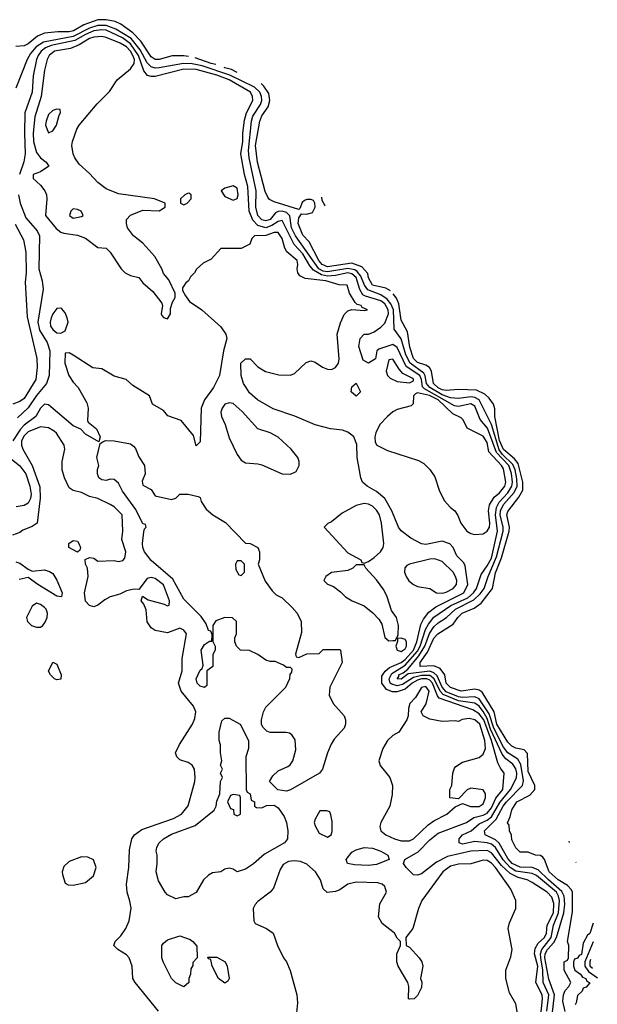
# Model space of a CAD drawing. Header units: inches. Extents: x 2380053 to 2584298, y 380219 to 546618.
# Tile 758 of 788: x 2563129 to 2565947, y 482263 to 487064. Entities that reach past the tile are written whole.
import ezdxf

# ---------------------------------------------------------------- set-up
doc = ezdxf.new("R2010")
doc.units = ezdxf.units.IN
doc.header["$MEASUREMENT"] = 0
doc.layers.add('C5468', color=7, linetype='Continuous')

msp = doc.modelspace()

# ---------------------------------------------------------------- linework, layer by layer
at = {"layer": 'C5468', "color": 2}
for points, elevation in [([(2563952.1, 486884.8), (2563930, 486888.6), (2563872, 486888), (2563810, 486869.8), (2563790, 486869.8), (2563770, 486882.4), (2563719, 486959), (2563680, 487000), (2563621.4, 487041.4), (2563594.8, 487054.8), (2563550, 487064), (2563510, 487062.5), (2563441.5, 487038.5), (2563391.9, 487010), (2563370, 487004), (2563315.3, 487004.8), (2563250, 486998), (2563216.2, 486983.8), (2563170, 486946.6), (2563150, 486936.3), (2563110, 486934)], 2), ([(2565726.8, 482210), (2565738.3, 482310), (2565710, 482386), (2565691.4, 482490), (2565693, 482510), (2565703.7, 482530), (2565735, 482565), (2565747.3, 482590), (2565783.7, 482710), (2565788.5, 482751.5), (2565785.7, 482790), (2565773.9, 482814), (2565708.2, 482870), (2565659.1, 482919.1), (2565630, 482929.9), (2565570, 482932.2), (2565530.9, 482950), (2565510, 482975.1), (2565468.4, 483048.4), (2565450, 483064.6), (2565400.5, 483090), (2565396.9, 483110), (2565454.1, 483165.9), (2565487.1, 483230), (2565503.4, 483250), (2565582.2, 483330), (2565586.7, 483353.3), (2565573.4, 483433.4), (2565558.9, 483458.9), (2565511, 483490), (2565490, 483516.8), (2565442, 483610), (2565419.8, 483679.8), (2565370, 483753.3), (2565350, 483762.2), (2565290, 483758.7), (2565270, 483762.7), (2565210, 483787.3), (2565189.6, 483809.6), (2565165.4, 483865.4), (2565150, 483880.2), (2565130, 483887.3), (2565024.8, 483875.2), (2564990, 483848.3), (2564969.8, 483850), (2564978, 483862), (2564978, 483870), (2565000.5, 483879.5), (2565022.7, 483897.3), (2565077, 483963), (2565105.4, 484010), (2565128.1, 484071.9), (2565150, 484104), (2565170, 484124), (2565210.6, 484149.4), (2565255.4, 484190), (2565345, 484235), (2565375.8, 484264.2), (2565395, 484290), (2565414.3, 484350), (2565455.4, 484444.6), (2565487.3, 484570), (2565487.3, 484590), (2565473.1, 484650), (2565474.7, 484670), (2565490, 484700.2), (2565541.5, 484758.5), (2565555.7, 484790), (2565554.3, 484825.7), (2565545.8, 484870), (2565535.2, 484895.2), (2565483.8, 484943.9), (2565467.4, 484967.4), (2565430.8, 485090.8), (2565369.9, 485209.9), (2565350, 485222.5), (2565330, 485225.7), (2565270, 485217.2), (2565250, 485218.4), (2565230, 485220.2), (2565190, 485235), (2565130, 485270.7), (2565114, 485290), (2565107.9, 485327.9), (2565101.2, 485341.2), (2565033.2, 485390), (2565013.6, 485430), (2564990, 485507.6), (2564955.2, 485555.2), (2564951.8, 485650), (2564939.1, 485679.1), (2564920.9, 485700.9), (2564890, 485721.9), (2564826.8, 485746.8), (2564810.6, 485770), (2564793, 485813.1), (2564775.8, 485835.8), (2564763.8, 485843.8), (2564730, 485851.5), (2564630, 485834.2), (2564610, 485838), (2564588.3, 485850), (2564474.1, 486010), (2564455.4, 486050), (2564447.4, 486107.4), (2564430, 486124.1), (2564410, 486129.8), (2564390, 486128.6), (2564376.9, 486123.1), (2564350.1, 486089.9), (2564330, 486082.8), (2564310, 486088.7), (2564291.2, 486110), (2564281.2, 486150), (2564282.2, 486230), (2564248.1, 486390), (2564245.9, 486425.9), (2564259.9, 486570), (2564266.6, 486593.4), (2564303.5, 486650), (2564309.8, 486670), (2564308.8, 486690), (2564300.3, 486710), (2564274.8, 486734.8), (2564154.2, 486794.2), (2564018.5, 486838.5), (2563970, 486848.7), (2563928.7, 486851.2), (2563810, 486829), (2563790, 486828.1), (2563770, 486834.6), (2563750, 486853.3), (2563716.7, 486916.7), (2563672.6, 486972.6), (2563598.4, 487018.4), (2563550, 487036.4), (2563510, 487035.4), (2563470, 487023.2), (2563390, 486981.9), (2563245, 486955), (2563209, 486931), (2563180.9, 486899.1), (2563164.9, 486870), (2563110.4, 486729.6)], 6), ([(2565700.5, 482230), (2565710.5, 482310), (2565683.7, 482370), (2565681.7, 482430), (2565670.9, 482490), (2565669.9, 482510), (2565676.1, 482530), (2565721.5, 482590), (2565733.3, 482650), (2565758.1, 482710), (2565761.9, 482770), (2565758.1, 482790), (2565747.3, 482810), (2565650, 482891.4), (2565630, 482901), (2565550, 482912.9), (2565521.5, 482930), (2565487.2, 482967.2), (2565450, 483027.4), (2565430, 483043.7), (2565410, 483050.6), (2565350, 483057.7), (2565290, 483044.4), (2565273.2, 483050), (2565273.6, 483070), (2565289.8, 483090.2), (2565330.8, 483109.2), (2565370, 483143.2), (2565410, 483161.7), (2565430, 483177.5), (2565472, 483248), (2565524.2, 483310), (2565552.1, 483367.9), (2565554.1, 483390), (2565550, 483411.6), (2565535.1, 483435.1), (2565501, 483460.9), (2565482.3, 483482.3), (2565425.7, 483605.7), (2565410, 483656.8), (2565390, 483691.6), (2565370, 483717.1), (2565350, 483731.4), (2565270, 483742.4), (2565194.5, 483774.5), (2565180.4, 483790), (2565151, 483850.9), (2565130, 483866.7), (2565090, 483867.4), (2565050, 483857.4), (2564996.8, 483823.3), (2564970, 483815.7), (2564943.7, 483823.7), (2564937.1, 483830), (2564932.2, 483850), (2564944.3, 483875.7), (2565010, 483917.6), (2565070, 483984.8), (2565083.2, 484010), (2565108.9, 484091.1), (2565122.8, 484117.2), (2565149.3, 484150.7), (2565232, 484208.1), (2565314.5, 484245.5), (2565342.4, 484270), (2565357.1, 484290), (2565380.2, 484359.8), (2565410, 484400.9), (2565430, 484438.4), (2565459.8, 484570), (2565451, 484650), (2565454.5, 484685.5), (2565468, 484712), (2565510, 484756.9), (2565530.8, 484789.2), (2565533.8, 484810), (2565529, 484851), (2565514.7, 484890), (2565454.4, 484954.4), (2565411.8, 485071.8), (2565375.4, 485115.4), (2565350, 485180.4), (2565330, 485191.6), (2565270, 485178.9), (2565250, 485182), (2565103.7, 485263.7), (2565094.2, 485274.2), (2565089.1, 485310), (2565081, 485330), (2565013.8, 485373.9), (2564970, 485466.3), (2564950, 485479.7), (2564881.7, 485458.3), (2564870.5, 485449.5), (2564864.7, 485410), (2564830, 485388.7), (2564804.7, 485404.7), (2564784, 485470), (2564789.2, 485510), (2564809.5, 485530.5), (2564830, 485530.7), (2564857.7, 485542.3), (2564890, 485564.4), (2564910, 485584.4), (2564928, 485630), (2564926.5, 485650), (2564910, 485678), (2564890, 485693.6), (2564815.5, 485715.5), (2564803.3, 485723.3), (2564787.8, 485747.8), (2564770, 485806.6), (2564750, 485825.7), (2564730, 485830.4), (2564670, 485816.4), (2564630, 485813.9), (2564600.6, 485820.6), (2564562.6, 485842.6), (2564544.1, 485864.1), (2564510, 485922), (2564468.5, 485968.5), (2564410, 486084.2), (2564390, 486079.8), (2564359.7, 486060.3), (2564330, 486049.8), (2564290, 486060.8), (2564265.9, 486085.9), (2564247.8, 486130), (2564242.5, 486250), (2564226.2, 486310), (2564208, 486410), (2564218.2, 486470), (2564218, 486510), (2564225.7, 486574.3), (2564234.7, 486610), (2564266, 486670), (2564264.7, 486690), (2564254.3, 486710), (2564150, 486770.5), (2564090, 486793.5), (2563990, 486820.6), (2563930, 486822.9), (2563790, 486787.8), (2563770, 486787), (2563752.6, 486792.6), (2563734.6, 486814.6), (2563708.1, 486890), (2563670, 486946.5), (2563630, 486975), (2563550, 487012.3), (2563530, 487014.6), (2563490, 487009.2), (2563450, 486992.2), (2563398, 486962), (2563282.4, 486937.6), (2563254, 486926), (2563232.9, 486910), (2563218.6, 486890), (2563211.3, 486870), (2563193.8, 486790), (2563189.1, 486710.9), (2563153.1, 486610), (2563151.3, 486510), (2563155.9, 486410), (2563148.3, 486371.7), (2563127, 486310)], 10), ([(2564086.2, 486846.2), (2564063.7, 486850), (2563985, 486878.3)], 2), ([(2564190.2, 486806.1), (2564161.8, 486821.8), (2564129.6, 486830), (2564126.8, 486831.4)], 2), ([(2564938, 485741.5), (2564915.5, 485755.5), (2564849.7, 485770), (2564830, 485806), (2564827, 485827), (2564798.4, 485858.4), (2564750, 485877.3), (2564630, 485859.4), (2564604.2, 485870), (2564589, 485890), (2564541.6, 485981.6), (2564510, 486014), (2564487.2, 486070), (2564490, 486098), (2564502.9, 486117.1), (2564530, 486115.5), (2564556.6, 486123.4), (2564569.6, 486150), (2564569.5, 486170), (2564562, 486182), (2564550, 486187.3), (2564530, 486187.3), (2564518, 486182), (2564507.5, 486172.5), (2564496.1, 486143.9), (2564490, 486139.3), (2564370, 486176.3), (2564347.6, 486187.6), (2564338.8, 486198.8), (2564325.9, 486225.9), (2564289.8, 486370), (2564279.7, 486450), (2564299.7, 486570), (2564310, 486595.5), (2564340.4, 486639.6), (2564349.8, 486670), (2564344.1, 486704.1), (2564320.6, 486740.6), (2564307.1, 486752.2)], 2), ([(2563122.3, 486210), (2563130.3, 486170), (2563158.6, 486098.6), (2563214.1, 486034.1), (2563224.9, 486010), (2563222.8, 485850), (2563238.4, 485790), (2563243, 485750), (2563217.4, 485590), (2563225.3, 485550), (2563262.6, 485490), (2563276, 485450), (2563273, 485330), (2563259.3, 485290), (2563210, 485231.3), (2563170, 485171.6), (2563117.6, 485122.4)], 10), ([(2564601.2, 486198.8), (2564603.4, 486183.4), (2564617.7, 486157.7), (2564619.6, 486156.1)], 2), ([(2563106.5, 486066.5), (2563147.3, 485990), (2563158.4, 485930), (2563160.4, 485830), (2563155.8, 485784.2), (2563164.8, 485615.2), (2563211.5, 485411.5), (2563213.8, 485370), (2563207.2, 485310), (2563150, 485216.9), (2563130, 485202), (2563095.5, 485190)], 6), ([(2565672.3, 482210), (2565679.8, 482290), (2565677.8, 482310), (2565646.6, 482370), (2565657, 482450), (2565640.9, 482510), (2565643.9, 482536.1), (2565658.4, 482561.6), (2565690, 482589.1), (2565699.3, 482610), (2565702.7, 482650), (2565733.6, 482710), (2565734.3, 482754.3), (2565725.7, 482785.7), (2565702.9, 482810), (2565630, 482858), (2565605.2, 482870), (2565561.3, 482881.3), (2565521.5, 482901.5), (2565480, 482940), (2565430, 483002.3), (2565410, 483014), (2565330, 483009.7), (2565215.8, 482984.2), (2565163.2, 482956.8), (2565090, 482899.3), (2565070, 482892.7), (2565050, 482894), (2565014, 482930), (2565002, 482950), (2565008, 482970), (2565072.7, 483007.3), (2565130, 483066), (2565170, 483097.6), (2565309.3, 483150), (2565345.3, 483174.7), (2565390, 483185.2), (2565410, 483195.5), (2565430, 483221.1), (2565452.2, 483267.8), (2565486, 483310), (2565492.7, 483390), (2565474, 483414), (2565461.1, 483441.1), (2565430, 483549.6), (2565392.9, 483650), (2565370, 483679.3), (2565339, 483699), (2565175.5, 483755.5), (2565166.9, 483766.9), (2565142.1, 483830), (2565130, 483843.9), (2565115.1, 483850), (2565090, 483850.3), (2565070, 483843.9), (2565043.5, 483830), (2565010, 483800.3), (2564970, 483786.8), (2564947, 483787), (2564918, 483798), (2564896, 483830), (2564896.4, 483863.6), (2564912, 483888), (2564933.9, 483906.1), (2564990, 483930.2), (2565010, 483945), (2565049.8, 483990), (2565065.8, 484030), (2565085.4, 484114.6), (2565098.8, 484141.2), (2565125.1, 484174.9), (2565159.1, 484200.9), (2565295.1, 484270), (2565315.4, 484310), (2565302, 484402), (2565295.3, 484415.3), (2565262, 484450), (2565244.5, 484490), (2565227.9, 484507.9), (2565190, 484522), (2565110, 484505.2), (2565090, 484509.3), (2565036.6, 484536.6), (2564990, 484572.7), (2564977, 484590), (2564944.2, 484670), (2564909.7, 484729.7), (2564870, 484764.5), (2564824, 484790), (2564801.2, 484810), (2564793.2, 484830), (2564776, 484930), (2564773.6, 484993.6), (2564759, 485030), (2564750, 485039), (2564730, 485053.2), (2564703.2, 485063.2), (2564646, 485070), (2564570, 485089.2), (2564471.5, 485131.5), (2564366.2, 485166.2), (2564289.2, 485210), (2564250, 485245.2), (2564233.2, 485270), (2564221.2, 485290), (2564208.7, 485330), (2564208, 485390), (2564230, 485411.3), (2564254, 485410), (2564290.9, 485370.9), (2564328, 485348), (2564393, 485333), (2564450, 485330.6), (2564470, 485339.1), (2564527.2, 485392.8), (2564550, 485401), (2564570, 485394.8), (2564606, 485370), (2564630, 485360.5), (2564650, 485359.1), (2564670, 485367.7), (2564683.7, 485390), (2564687, 485410), (2564678, 485530), (2564694.2, 485585.8), (2564712.7, 485627.3), (2564730, 485644.7), (2564748.8, 485651.1), (2564810, 485646), (2564826, 485650), (2564800.2, 485660.2), (2564795.3, 485670), (2564775.5, 485675.5), (2564765.6, 485685.6), (2564737.2, 485730), (2564726, 485770), (2564687.9, 485772.1), (2564622, 485790), (2564522, 485802), (2564494.8, 485814.8), (2564485.2, 485830), (2564482.7, 485850), (2564486.6, 485870), (2564482, 485890), (2564432.2, 485932.2), (2564422.4, 485950), (2564410, 485997.2), (2564390, 486027), (2564370, 486026.3), (2564330, 486012.1), (2564274, 486010), (2564262, 485998), (2564250.8, 485969.2), (2564210, 485948), (2564110, 485948), (2564063.6, 485896.4), (2564023.6, 485876.4), (2563991.6, 485848.4), (2563982, 485830), (2563962, 485810), (2563952, 485790), (2563939.6, 485780.4), (2563923.6, 485756.4), (2563923.6, 485743.6), (2563936.9, 485716.9), (2563958, 485690), (2564018, 485650), (2564110, 485566.8), (2564134.8, 485530), (2564138.8, 485510), (2564122.8, 485450), (2564102.8, 485330), (2564074, 485270), (2564030.7, 485210), (2564013.4, 485170), (2564010, 485006), (2563990, 484986), (2563976, 485036), (2563917.2, 485110), (2563852.1, 485132.1), (2563830, 485159.3), (2563777.2, 485190), (2563762, 485230), (2563680.1, 485280.1), (2563648, 485310), (2563590, 485326.6), (2563530, 485361.2), (2563486, 485366), (2563390, 485429.2), (2563370, 485439), (2563350, 485438), (2563348.4, 485390), (2563368.2, 485330), (2563390, 485296), (2563414, 485270), (2563456.7, 485196.7), (2563463, 485170), (2563458.8, 485110), (2563462.5, 485102.5), (2563502.8, 485070), (2563522, 485030), (2563514, 485006), (2563450, 485042.7), (2563426.8, 485066.8), (2563390, 485083.7), (2563270, 485186.6), (2563250, 485189.3), (2563230, 485169.2), (2563206.7, 485130), (2563150, 485087.3), (2563132, 485068), (2563095.5, 485010)], 14), ([(2565790, 482228), (2565779.6, 482279.6), (2565781.6, 482310), (2565789.5, 482330.5), (2565808.7, 482350), (2565818, 482370), (2565786, 482430), (2565786, 482470), (2565802, 482478), (2565806, 482490), (2565808, 482550), (2565802, 482570), (2565825.3, 482714.7), (2565825.6, 482810), (2565821.2, 482821.2), (2565802, 482842), (2565756, 482870), (2565711.8, 482910), (2565689.5, 482969.5), (2565681.2, 482981.2), (2565670, 482989), (2565646, 482990), (2565610, 483006), (2565570, 483006), (2565550, 483026), (2565530, 483066), (2565528, 483088), (2565518, 483110), (2565516.4, 483136.4), (2565508.8, 483148.9), (2565522, 483178), (2565530, 483211.3), (2565554, 483250), (2565617.4, 483282.6), (2565642.7, 483310), (2565642, 483330), (2565610, 483399), (2565606.2, 483486.2), (2565590, 483504.5), (2565550, 483511.8), (2565530, 483521.3), (2565510, 483541.6), (2565456.8, 483630), (2565443.8, 483690), (2565385.3, 483785.3), (2565370, 483795.1), (2565350, 483799.7), (2565282, 483790), (2565230, 483808), (2565210, 483829.6), (2565203, 483870), (2565180.1, 483900.1), (2565150, 483914.3), (2565082, 483910), (2565082.6, 483930), (2565119, 483981), (2565150, 484048.2), (2565169.7, 484070), (2565243.3, 484116.7), (2565266.9, 484150), (2565287.8, 484170), (2565345.7, 484194.3), (2565380.8, 484219.2), (2565435.8, 484290), (2565450, 484367.3), (2565479.7, 484440.3), (2565516.8, 484570), (2565519.3, 484590), (2565505.3, 484650), (2565510, 484666.8), (2565564.2, 484735.8), (2565583.1, 484770), (2565583.2, 484810), (2565560.4, 484900.4), (2565543.3, 484923.3), (2565490, 484967.9), (2565470, 485011.6), (2565447, 485130), (2565446.6, 485166.6), (2565440.9, 485190), (2565418.9, 485218.9), (2565397.8, 485237.8), (2565357, 485257), (2565270, 485261.7), (2565210, 485255.6), (2565190, 485259.4), (2565170, 485269.9), (2565147.7, 485290), (2565138, 485350), (2565127.9, 485367.9), (2565110, 485379.1), (2565070, 485392.4), (2565050, 485411.8), (2565032.8, 485467.2), (2565021.4, 485541.5), (2564990, 485599), (2564978.9, 485678.9), (2564966.9, 485706.9), (2564950.5, 485727.2)], 2), ([(2563806, 482230), (2563692.7, 482370), (2563681.2, 482390), (2563678, 482450), (2563662.7, 482490), (2563650, 482505.2), (2563608, 482530), (2563588, 482550), (2563595.3, 482570), (2563622, 482598), (2563646.3, 482633.7), (2563662.7, 482670), (2563672.1, 482732.1), (2563666.8, 482766.8), (2563652.7, 482810), (2563649.3, 482849.3), (2563660.9, 482930), (2563664.1, 483015.9), (2563676, 483070), (2563689.5, 483090.5), (2563724.8, 483115.2), (2563879, 483170), (2563918, 483190), (2563950, 483231.3), (2563982.7, 483350), (2563985.2, 483370), (2563981.2, 483410), (2563970, 483428.7), (2563950, 483442), (2563910, 483455.3), (2563895.3, 483470), (2563889.2, 483490), (2563909, 483530), (2563972, 483630), (2563982.7, 483657.3), (2563987.6, 483690), (2563977, 483717), (2563916.2, 483790), (2563904.2, 483830), (2563922, 483890), (2563922, 483950), (2563942, 484070), (2563930, 484088), (2563910, 484098), (2563850, 484075.3), (2563790, 484086.6), (2563770, 484099), (2563750, 484128.7), (2563746, 484186), (2563734.6, 484214.6), (2563722, 484230), (2563727.3, 484252.7), (2563754.8, 484234.8), (2563834.4, 484214.4), (2563850, 484206), (2563858, 484210), (2563859.3, 484230), (2563830, 484309.3), (2563790, 484338.9), (2563770, 484343.6), (2563750, 484339.3), (2563710, 484286), (2563688, 484288), (2563650, 484279), (2563616.8, 484263.2), (2563570, 484249.4), (2563544.1, 484235.9), (2563510, 484209), (2563490, 484202), (2563470, 484208), (2563449.1, 484229.1), (2563445.2, 484270), (2563462.7, 484350), (2563459, 484390), (2563449, 484410), (2563448, 484432), (2563470, 484442), (2563490, 484438), (2563510, 484424.7), (2563590, 484426.8), (2563610, 484422.8), (2563632.7, 484427.3), (2563641.2, 484438.8), (2563646, 484470), (2563627, 484530), (2563632, 484570), (2563629.3, 484650), (2563590, 484689.4), (2563570, 484700.7), (2563510, 484729.4), (2563470, 484739.5), (2563430, 484758.4), (2563390, 484769.2), (2563370, 484781.2), (2563346.6, 484830), (2563335.1, 484870), (2563335.1, 484910), (2563349.2, 484970), (2563345.2, 484990), (2563308.1, 485048.1), (2563297.4, 485057.4), (2563270, 485074.5), (2563230, 485078.9), (2563170, 485055.3), (2563150, 485035.8), (2563137.3, 485010), (2563136.9, 484990), (2563143.7, 484970), (2563190.3, 484890), (2563227.1, 484787.1), (2563229.1, 484730.9), (2563214, 484610), (2563190, 484593.2), (2563144.5, 484575.5), (2563130, 484564), (2563094, 484550)], 18), ([(2563079.1, 484930), (2563130, 484888.5), (2563159, 484850), (2563178.5, 484790), (2563184.9, 484750), (2563181.7, 484730), (2563170, 484707), (2563150, 484695.1), (2563111.7, 484688.3)], 14), ([(2563110, 484421), (2563130, 484414), (2563170, 484384.7), (2563190, 484376), (2563250, 484381), (2563274.4, 484374.4), (2563290, 484364.7), (2563310, 484331.3), (2563336, 484270), (2563332, 484250), (2563310, 484254), (2563217.2, 484310), (2563170, 484344), (2563126, 484334)], 18), ([(2565808.1, 483058.6), (2565810, 483052.7)], 2), ([(2565569.2, 482150), (2565550, 482266), (2565519.3, 482319.3), (2565501.2, 482390), (2565501.2, 482430), (2565525.4, 482494.6), (2565531.8, 482530), (2565512.9, 482632.9), (2565518.9, 482661.1), (2565549.3, 482730), (2565549.3, 482770), (2565525.6, 482825.6), (2565449.6, 482930), (2565430, 482952.4), (2565410, 482964.7), (2565390, 482966), (2565330, 482947.6), (2565270, 482946.9), (2565230, 482937.7), (2565194, 482910), (2565090.6, 482770), (2565074, 482730), (2565046.4, 482633.6), (2565012, 482590), (2565014, 482550), (2565030, 482542), (2565078, 482490), (2565091, 482470), (2565096, 482450), (2565084.7, 482390), (2565090.9, 482370.9), (2565090, 482346), (2565070, 482306), (2565054, 482290), (2565030, 482288), (2565026, 482290), (2565028, 482350), (2565022, 482370), (2564975.3, 482450), (2564968.7, 482470), (2564968.7, 482510), (2564986, 482550), (2564986, 482570), (2564970, 482586), (2564958, 482610), (2564898, 482658), (2564879, 482690), (2564886.3, 482753.7), (2564919, 482810), (2564910, 482838), (2564898, 482850), (2564875.5, 482855.5), (2564770, 482859.5), (2564730, 482849.2), (2564690, 482821.2), (2564670, 482814), (2564628.7, 482808.7), (2564610, 482826), (2564597.2, 482870), (2564572.7, 482910), (2564530, 482946.6), (2564499.3, 482959.3), (2564470, 482962.9), (2564440.9, 482959.1), (2564414.9, 482945.1), (2564399.3, 482920.7), (2564367.3, 482830), (2564350.4, 482809.6), (2564290, 482765.2), (2564277.3, 482750), (2564267.3, 482730), (2564270.6, 482670.6), (2564278, 482658), (2564333.2, 482633.2), (2564364.7, 482610), (2564386, 482550), (2564416, 482490), (2564430.8, 482470), (2564447.7, 482427.7), (2564480.7, 482310), (2564484.9, 482270), (2564475.5, 482190)], 18), ([(2565842.1, 482957), (2565843.3, 482955.1)], 2), ([(2565926.9, 482659), (2565910, 482609.3), (2565899.1, 482600.9), (2565878, 482562), (2565870, 482507), (2565858.5, 482501.5), (2565850, 482489.2), (2565836, 482484), (2565830.8, 482470), (2565830.8, 482450), (2565838, 482430), (2565864.7, 482410), (2565875.2, 482395.2), (2565890.8, 482390), (2565896, 482376), (2565911.2, 482368.9), (2565892.7, 482347.3), (2565878, 482342), (2565872.7, 482327.3), (2565850, 482306), (2565844.7, 482270), (2565838.8, 482261.2)], 2), ([(2565927.5, 482568.6), (2565885.7, 482470), (2565885.7, 482450), (2565903.6, 482423.6), (2565947.2, 482393.2)], 6), ([(2565914, 482481.9), (2565910.1, 482470), (2565911.4, 482451.4), (2565923.7, 482439.5)], 10)]:
    msp.add_lwpolyline(points, dxfattribs=dict(at, elevation=elevation))
for points, elevation in [([(2563530, 486982.3), (2563490, 486978.7), (2563470, 486971.6), (2563419.3, 486940.7), (2563375.9, 486924.1), (2563299.1, 486910), (2563272.4, 486890), (2563262, 486870), (2563250, 486818), (2563233.4, 486690), (2563202, 486590), (2563193.6, 486510), (2563196.5, 486470), (2563210, 486416), (2563230, 486390.8), (2563258, 486370), (2563270.8, 486350), (2563230, 486322), (2563194, 486310), (2563194, 486290), (2563230, 486258), (2563250.6, 486230), (2563259.1, 486210), (2563260.7, 486190), (2563254, 486110), (2563306.3, 486046.3), (2563330, 486028), (2563343.4, 486023.4), (2563410, 486013.7), (2563450, 485998.7), (2563510, 485954), (2563550.5, 485950.5), (2563570, 485931), (2563624, 485850), (2563642.8, 485830), (2563670, 485816.3), (2563710, 485806.8), (2563730, 485781), (2563778, 485738), (2563822, 485682), (2563826, 485670), (2563818.8, 485630), (2563822.5, 485622.5), (2563830, 485611.3), (2563850, 485606), (2563864, 485630), (2563864, 485656), (2563874, 485686), (2563888, 485710), (2563888, 485730), (2563856.4, 485796.4), (2563830, 485826), (2563822, 485850), (2563788.7, 485910), (2563730, 485974), (2563684, 486010), (2563654, 486050), (2563649, 486070), (2563649, 486090), (2563670, 486111), (2563730, 486134.8), (2563810, 486131.3), (2563838, 486150), (2563838, 486170), (2563786, 486190), (2563610, 486215.1), (2563550, 486239.3), (2563509.6, 486269.6), (2563470, 486314), (2563418.9, 486358.9), (2563397.2, 486390), (2563389.2, 486410), (2563383.7, 486450), (2563387, 486470), (2563407, 486530), (2563419.3, 486550), (2563506.5, 486653.5), (2563566.8, 486713.2), (2563604, 486770), (2563670, 486823.8), (2563688, 486850), (2563688.5, 486870), (2563680.7, 486890), (2563669.8, 486910), (2563650, 486931.6), (2563618.4, 486950), (2563550, 486977.6)], 14), ([(2563310, 486628), (2563290, 486622), (2563270, 486602), (2563257.3, 486570), (2563254.8, 486550), (2563270, 486512), (2563290, 486522), (2563309, 486550), (2563321.2, 486598.8), (2563328, 486610), (2563326, 486626)], 18), ([(2564170, 486253.2), (2564130, 486242), (2564112, 486230), (2564130, 486202), (2564170, 486184.7), (2564190, 486192), (2564194, 486210), (2564190, 486242)], 14), ([(2563950, 486218), (2563934, 486210), (2563914, 486190), (2563914, 486170), (2563930, 486162), (2563946, 486170), (2563966, 486190), (2563966, 486210), (2563956.4, 486216.4)], 14), ([(2563390, 486142), (2563378, 486130), (2563371.3, 486110), (2563390, 486096), (2563430, 486104.7), (2563438, 486110), (2563428, 486130), (2563410, 486139)], 18), ([(2563330, 485657.2), (2563310, 485656), (2563290, 485629.2), (2563282, 485610), (2563277, 485590), (2563279.5, 485570), (2563290, 485553.4), (2563310, 485538), (2563330, 485536.3), (2563350, 485546.8), (2563364.5, 485590), (2563360.7, 485610), (2563350, 485634), (2563333.8, 485653.8)], 14), ([(2564950, 485409.2), (2564930, 485405.2), (2564917.3, 485350), (2564922.8, 485330), (2564936.4, 485316.4), (2564970, 485299.3), (2565030, 485294), (2565050, 485302.8), (2565050, 485313.3), (2564998.5, 485338.5), (2564979.8, 485359.8)], 14), ([(2564770, 485228.7), (2564746, 485250), (2564750, 485274), (2564770, 485292), (2564791.3, 485250)], 10), ([(2565070, 485244.2), (2565059.9, 485240.1), (2565050.5, 485230), (2565048.1, 485191.9), (2565038.3, 485181.7), (2564970, 485163.7), (2564950, 485152.3), (2564922.8, 485130), (2564886, 485090), (2564866, 485050), (2564861, 485030), (2564863.5, 485003.5), (2564872, 484990), (2564924.1, 484964.1), (2565074.9, 484914.9), (2565099.9, 484899.9), (2565130.5, 484870.5), (2565154.9, 484834.9), (2565174.8, 484770), (2565199.9, 484719.9), (2565230, 484686), (2565251.3, 484670), (2565266.4, 484646.4), (2565281, 484610), (2565310, 484571), (2565330, 484558.8), (2565350, 484554), (2565390, 484557.3), (2565410, 484570.7), (2565420.5, 484590), (2565423, 484610), (2565416.9, 484670), (2565420.7, 484699.3), (2565444.1, 484735.9), (2565470, 484758), (2565495.6, 484790), (2565500.4, 484810), (2565490, 484874), (2565480.4, 484890), (2565417.7, 484957.7), (2565410, 485002), (2565390, 485033.6), (2565312.7, 485072.7), (2565292.7, 485112.7), (2565282.7, 485122.7), (2565242.8, 485142.8), (2565170.2, 485210.2), (2565128.1, 485231.9)], 14), ([(2564150, 485196), (2564130, 485189.2), (2564116.3, 485170), (2564110.6, 485150), (2564113.4, 485130), (2564130.5, 485090), (2564150, 485024.7), (2564190, 484944.7), (2564210, 484916), (2564230, 484904), (2564290, 484899.1), (2564310, 484893.4), (2564410, 484850.4), (2564450, 484848), (2564478.4, 484861.6), (2564492.7, 484890), (2564492.7, 484910), (2564485.2, 484930), (2564454, 484970), (2564390, 485029), (2564350, 485049), (2564290, 485068.7), (2564214.1, 485154.2), (2564170, 485192)], 18), ([(2563870, 484724.7), (2563890, 484732), (2563910, 484751.3), (2563951.2, 484751.1), (2563999.6, 484739.6), (2564010, 484734), (2564014.8, 484714.8), (2564038, 484678), (2564071.3, 484650), (2564132.8, 484612.8), (2564230, 484512), (2564254, 484510), (2564291, 484491), (2564298, 484470), (2564298, 484430), (2564292, 484410), (2564326.4, 484326.4), (2564359.8, 484279.8), (2564380.7, 484260.7), (2564410, 484244.7), (2564458, 484198), (2564482, 484170), (2564502, 484130), (2564503.6, 484076.4), (2564474, 483970), (2564478, 483958), (2564490, 483954), (2564530, 483972), (2564590, 483974), (2564610, 483994), (2564690, 483994), (2564694, 483990), (2564702, 483930), (2564642, 483810), (2564638, 483770), (2564658, 483730), (2564711.3, 483670), (2564718, 483650), (2564718, 483630), (2564711.3, 483610), (2564663.1, 483556.9), (2564648.4, 483531.6), (2564630.4, 483490), (2564606.8, 483410), (2564590.8, 483390), (2564450, 483308.7), (2564430, 483302), (2564388.4, 483308.4), (2564348, 483350), (2564363.1, 483376.9), (2564390, 483402), (2564437.2, 483422.8), (2564449.1, 483430.9), (2564462, 483450), (2564476.5, 483503.5), (2564472.7, 483552.7), (2564457.2, 483577.2), (2564444.7, 483584.7), (2564429.1, 483589.1), (2564350, 483589), (2564334.6, 483594.6), (2564314.6, 483614.6), (2564309.1, 483629.1), (2564309, 483650), (2564319, 483690), (2564330, 483712), (2564428, 483810), (2564447.3, 483852.7), (2564448, 483872), (2564456.4, 483883.6), (2564458, 483898), (2564450, 483906), (2564430, 483906), (2564416.4, 483916.4), (2564374.6, 483934.6), (2564350, 483935.3), (2564330, 483942), (2564290, 483968.7), (2564250, 483988), (2564206, 483990), (2564186, 484010), (2564178, 484030), (2564178, 484050), (2564186, 484070), (2564186, 484130), (2564167.3, 484147.3), (2564130, 484148.7), (2564086.4, 484133.6), (2564071.3, 484110), (2564071.6, 484031.6), (2564082, 484010), (2564082, 483990), (2564071.6, 483968.4), (2564071.3, 483910), (2564042, 483890), (2564042, 483818), (2564030, 483808.7), (2564010, 483815.3), (2563995.3, 483830), (2563989.5, 483850.5), (2564010, 483892), (2564019, 483901), (2564023.1, 483916.9), (2564014, 483990), (2564030, 484018), (2564054, 484034), (2564066, 484034), (2564067.3, 484067.3), (2564062, 484082), (2564050, 484086), (2564038, 484118), (2564013.8, 484153.8), (2563930, 484239.3), (2563876, 484335.9), (2563770, 484427.3), (2563738, 484470), (2563729.6, 484490), (2563727.6, 484510), (2563733.6, 484566.4), (2563738, 484582), (2563746, 484590), (2563742, 484602), (2563730, 484606), (2563696.1, 484676.1), (2563630, 484765.2), (2563610, 484804), (2563590, 484822), (2563570, 484824), (2563550, 484817.2), (2563530, 484821.2), (2563515.3, 484830), (2563508.7, 484850), (2563508.8, 484871.1), (2563515.3, 484890), (2563505.2, 484930), (2563522, 484998), (2563534, 485006), (2563548, 485012), (2563590, 485011), (2563670, 484996), (2563684.5, 484984.5), (2563693.4, 484973.4), (2563710, 484932), (2563738, 484890), (2563741, 484850), (2563726.4, 484813.6), (2563730, 484794), (2563770, 484774), (2563790, 484742)], 14), ([(2564810, 484704.5), (2564770, 484696), (2564702, 484658), (2564650, 484615.3), (2564631.6, 484608.4), (2564614, 484590), (2564730, 484464.7), (2564794, 484430), (2564798, 484418), (2564810, 484414), (2564830, 484422), (2564858.6, 484441.4), (2564889, 484470), (2564902, 484490), (2564905.2, 484510), (2564894.7, 484610), (2564883.6, 484650), (2564870, 484672.3), (2564850, 484692), (2564830, 484702)], 18), ([(2563410, 484468), (2563369, 484490), (2563368.7, 484510), (2563390, 484524.7), (2563410, 484522), (2563418, 484510), (2563424.7, 484490), (2563422, 484478)], 18), ([(2564210, 484426), (2564190, 484426), (2564182, 484410), (2564183.6, 484383.6), (2564198, 484358), (2564210, 484354), (2564226, 484370), (2564226, 484410)], 14), ([(2565154.6, 484434.6), (2565130, 484433.3), (2565030.3, 484409.7), (2565017.1, 484402.9), (2565008.3, 484391.7), (2565006.4, 484370), (2565014, 484350), (2565028.1, 484328.1), (2565050, 484310.4), (2565070, 484300.5), (2565130, 484290.8), (2565162, 484270), (2565190, 484268.5), (2565210, 484272.2), (2565244.5, 484290), (2565259.7, 484310), (2565261.2, 484330), (2565255.4, 484350), (2565243, 484370), (2565190, 484422.4)], 18), ([(2564810, 484406), (2564770, 484406), (2564754, 484390), (2564730, 484378), (2564650, 484368), (2564622, 484350), (2564612, 484330), (2564630, 484312), (2564659.8, 484299.8), (2564694.4, 484274.4), (2564718, 484250), (2564751.3, 484230), (2564810, 484206), (2564851.4, 484171.4), (2564880.9, 484140.9), (2564896.2, 484116.2), (2564910, 484051.3), (2564930, 484036), (2564950, 484038), (2564962, 484038), (2564975.3, 484064.7), (2564976.2, 484110), (2564967, 484150), (2564942.8, 484182.8), (2564922, 484250), (2564904.9, 484284.9), (2564870, 484333.2), (2564818, 484390)], 18), ([(2563210, 484219.3), (2563190, 484204), (2563162, 484150), (2563167.3, 484130), (2563186.8, 484110), (2563210, 484101.6), (2563230, 484103), (2563241.2, 484110), (2563253.3, 484126.7), (2563262, 484150), (2563263.7, 484170), (2563258, 484190), (2563250, 484198), (2563230, 484212.3)], 22), ([(2564990, 484048.7), (2564972.7, 484047.3), (2564972.7, 484032.7), (2564964.7, 484010), (2564971.3, 483990), (2564990, 483983), (2565010, 483996), (2565015.6, 484010), (2565016, 484030), (2565010, 484042)], 18), ([(2563310, 483845.2), (2563298, 483850), (2563279, 483870), (2563270, 483888), (2563290, 483932), (2563310, 483922), (2563330.7, 483870), (2563330, 483848.7)], 18), ([(2565110, 483813.3), (2565090, 483808.7), (2565060.7, 483759.3), (2565032, 483730), (2565025.4, 483705.4), (2565024.7, 483670), (2565018, 483650), (2564978, 483590), (2564950, 483574), (2564922.8, 483550), (2564900.7, 483510), (2564881, 483450), (2564887.5, 483427.5), (2564934.8, 483370), (2564947.3, 483330), (2564946.4, 483286.4), (2564934.8, 483230), (2564890.8, 483150), (2564886, 483130), (2564891, 483110), (2564916, 483090), (2564958, 483070), (2564990, 483060.4), (2565030, 483061.3), (2565050, 483070.4), (2565121.5, 483138.5), (2565150, 483158), (2565213.2, 483190), (2565253.2, 483226.8), (2565290, 483242), (2565328.3, 483228.3), (2565370, 483228.5), (2565390, 483240.7), (2565400.9, 483270), (2565401.2, 483290), (2565390, 483308.7), (2565330, 483318), (2565311.6, 483308.4), (2565270, 483266), (2565228, 483270), (2565228, 483310), (2565238, 483330), (2565242, 483390), (2565250, 483414), (2565256.4, 483423.6), (2565290, 483444.7), (2565370, 483466), (2565390, 483482.8), (2565401.3, 483510), (2565398.8, 483550), (2565373.3, 483630), (2565350, 483650.9), (2565322.3, 483657.7), (2565287.7, 483652.3), (2565270, 483642), (2565254, 483646), (2565190, 483642), (2565130, 483654), (2565098, 483670), (2565088, 483690), (2565112.3, 483727.7), (2565126, 483790)], 18), ([(2564310, 483222), (2564332.7, 483232.7), (2564370, 483234), (2564390, 483222), (2564418.5, 483178.5), (2564430.5, 483150.5), (2564437.3, 483110), (2564434.8, 483070), (2564421, 483050), (2564323.7, 482996.3), (2564270, 482949), (2564230, 482922), (2564190, 482908.7), (2564170, 482922), (2564150, 482928), (2564130, 482922), (2564110, 482908.7), (2564070, 482904), (2564050, 482893.2), (2564026, 482870), (2563990, 482808), (2563950, 482788), (2563930, 482788), (2563890, 482778), (2563850, 482798), (2563838, 482810), (2563805.6, 482865.6), (2563794, 482910), (2563799, 482950), (2563799, 482990), (2563794, 483010), (2563797.2, 483030), (2563809, 483050), (2563830, 483070.6), (2563870, 483092.7), (2563985.1, 483134.9), (2564078, 483210), (2564088, 483230), (2564090, 483254), (2564106, 483290), (2564108, 483350), (2564118, 483370), (2564108.7, 483390), (2564118, 483410), (2564108.7, 483430), (2564115.3, 483450), (2564108.7, 483490), (2564108.4, 483528.4), (2564102, 483550), (2564102, 483590), (2564114.6, 483645.4), (2564130, 483658), (2564150, 483658.8), (2564204.7, 483630), (2564244.7, 483550), (2564244.7, 483510), (2564231.3, 483470), (2564234, 483310), (2564238, 483298), (2564254, 483290), (2564258, 483258), (2564274, 483250), (2564274, 483230), (2564283.6, 483223.6)], 14), ([(2564170, 483286), (2564158, 483282), (2564142, 483250), (2564158, 483218), (2564172.7, 483212.7), (2564174, 483190), (2564190, 483182), (2564206, 483190), (2564206, 483270), (2564202, 483282)], 14), ([(2564627.3, 483207.3), (2564592.7, 483207.3), (2564570, 483166), (2564566, 483150), (2564570, 483134), (2564590, 483098), (2564630, 483078), (2564648, 483090), (2564653.6, 483106.4), (2564654, 483154), (2564647.3, 483187.3), (2564642, 483202)], 18), ([(2564830, 482940.7), (2564762.9, 482942.9), (2564728, 482950), (2564722, 482970), (2564750, 483006), (2564770, 483017.3), (2564810, 483027.7), (2564850, 483024.9), (2564891.3, 483010), (2564924.7, 482990), (2564932, 482970), (2564870, 482945.6)], 14), ([(2563430, 482982), (2563370, 482959), (2563344.5, 482935.5), (2563336, 482910), (2563336.9, 482896.9), (2563350, 482854), (2563365.4, 482845.4), (2563390, 482844.7), (2563450, 482858), (2563488, 482890), (2563502, 482930), (2563488.4, 482968.4), (2563460.4, 482980.4)], 22), ([(2563930, 482348), (2563890, 482368), (2563869.1, 482389.1), (2563828, 482470), (2563822, 482490), (2563822, 482550), (2563830, 482562), (2563850, 482578), (2563910, 482598), (2563959.8, 482579.8), (2563974, 482570), (2563992.7, 482547.3), (2563994, 482490), (2563972.7, 482467.3), (2563972.7, 482452.7), (2563963.6, 482436.4), (2563962, 482410), (2563954, 482390), (2563954, 482370)], 14), ([(2564130, 482366), (2564098, 482390), (2564068, 482450), (2564062, 482482), (2564050, 482486), (2564047.3, 482492.7), (2564090, 482494), (2564131.3, 482470), (2564141, 482450), (2564150.7, 482390), (2564143.6, 482376.4)], 14)]:
    msp.add_lwpolyline(points, close=True, dxfattribs=dict(at, elevation=elevation))

doc.saveas('drawing.dxf')
